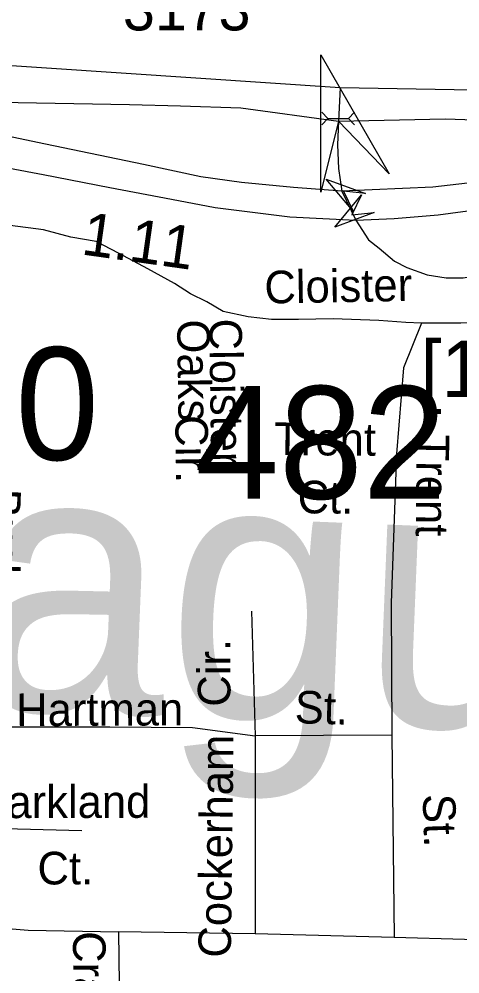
# Model space of a CAD drawing. Extents: x 1553981 to 1780076, y 812965 to 996873.
# Drawn here: x 1633228.2 to 1633388.9, y 846452.8 to 846800.3 of the extents above; entities that cross this region are included whole.
import ezdxf

# ---------------------------------------------------------------- set-up
doc = ezdxf.new("R2010")
doc.units = 0
for name, color, linetype in [('Exist Civil NCDOT Division Office Label', 7, 'Continuous'), ('Exist Hydrographic Creek Single Shore', 7, 'Continuous'), ('Exist Road Non-System Type 51 Label', 7, 'Continuous'), ('Exist Road Primary Interstate Divided Center Attributed', 7, 'Continuous'), ('Exist Road Primary Interstate Ramp 1 Lane Attributed', 7, 'Continuous'), ('Exist Road Primary Interstate Shield CELL', 7, 'Continuous'), ('Exist Road Secondary Structure Culvert Attributed CELL', 7, 'Continuous'), ('Exist Road Secondary Structure Culvert CELL', 7, 'Continuous'), ('Exist Road Secondary Structure Standard Bridge Attributed CELL', 7, 'Continuous'), ('Exist Road Secondary Structure Standard Bridge Number Label', 7, 'Continuous'), ('Exist Road Secondary Type 51 Number Label', 7, 'Continuous'), ('Exist Road Secondary Type 51 Undivided 4 Lane Attributed', 7, 'Continuous'), ('Map Preparation Border County Name Lower Right Label', 7, 'Continuous')]:
    doc.layers.add(name, color=color, linetype=linetype)

msp = doc.modelspace()

# ---------------------------------------------------------------- linework, layer by layer
at = {"layer": 'Exist Hydrographic Creek Single Shore'}
for points in [[(1632940.35, 846648.22), (1632914.73, 846656.62), (1632898.79, 846662.44), (1632885.01, 846671.48), (1632869.72, 846688.71), (1632867.35, 846696.46), (1632867.02, 846706.15), (1632872.09, 846715.2), (1632877.25, 846721.88), (1632882.42, 846727.26), (1632892.54, 846736.52), (1632910.85, 846743.2), (1632950.05, 846753.75), (1632945.52, 846769.69), (1632944.69, 846779.48), (1633013.68, 846784.43), (1633085.94, 846782.42), (1633187.37, 846777.01), (1633202.66, 846775.28), (1633220.97, 846770.12), (1633268.44, 846769.18), (1633287.02, 846768.78)], [(1633287.02, 846768.78), (1633308.97, 846767.99), (1633344.61, 846763.21), (1633383.44, 846764.01), (1633419.53, 846762.79), (1633442.83, 846766.28)]]:
    msp.add_lwpolyline(points, dxfattribs=at)
at = {"layer": 'Exist Road Primary Interstate Divided Center Attributed'}
for points in [[(1633677.66, 846791.23), (1633661.46, 846795.04), (1633642.01, 846798.16), (1633632.32, 846799.06), (1633606.77, 846799.68), (1633596.87, 846799.26), (1633579.98, 846797.79), (1633561.36, 846794), (1633546.55, 846789.9), (1633516.02, 846779.74), (1633441.4, 846752.4), (1633427.28, 846748.04), (1633407.27, 846743.19), (1633394.74, 846740.91), (1633378.96, 846739.11), (1633345.85, 846737.74)], [(1633350.93, 846727.13), (1633364.84, 846727.69), (1633380.87, 846729.01), (1633396.2, 846731.13), (1633417.36, 846735.19), (1633438.69, 846740.48), (1633447.85, 846743.47), (1633510.86, 846766.21), (1633552.02, 846780.3), (1633563.16, 846783), (1633576.32, 846785.7), (1633588.64, 846787.57), (1633600.82, 846788.74)], [(1633345.85, 846737.74), (1633328.15, 846738.97), (1633309.25, 846740.84), (1633294.44, 846742.92), (1633273.53, 846747.35), (1633237.82, 846754.82), (1633211.65, 846760.22)], [(1633210.39, 846748.7), (1633236.98, 846743.75), (1633261.21, 846739.04), (1633283.78, 846734.75), (1633299.7, 846731.7), (1633326.8, 846728.4), (1633350.93, 846727.13)]]:
    msp.add_lwpolyline(points, dxfattribs=at)
at = {"layer": 'Exist Road Primary Interstate Ramp 1 Lane Attributed'}
for points in [[(1633345.21, 846775.46), (1633344.61, 846763.21), (1633344.29, 846754.5), (1633344.6, 846745.99), (1633345.85, 846737.74)], [(1633345.85, 846737.74), (1633350.93, 846727.13)], [(1633350.93, 846727.13), (1633355.48, 846719.99), (1633359.39, 846716.9), (1633364.95, 846712.16), (1633369.47, 846709.9), (1633376.88, 846707.22), (1633383.88, 846706.19), (1633390.05, 846706.19), (1633398.48, 846707.43), (1633411.79, 846712.58), (1633420.76, 846717.07), (1633435.13, 846724.09)]]:
    msp.add_lwpolyline(points, dxfattribs=at)
at = {"layer": 'Exist Road Secondary Structure Culvert Attributed CELL'}
msp.add_lwpolyline([(1633338.11, 846737.37), (1633338.18, 846787.37), (1633363.12, 846744.03), (1633344.61, 846763.21)], close=True, dxfattribs=at)
at = {"layer": 'Exist Road Secondary Structure Culvert CELL'}
for p, q in [((1633338.56, 846766.39), (1633340.74, 846764.08)), ((1633338.56, 846761.78), (1633340.74, 846764.08)), ((1633340.74, 846764.08), (1633348.3, 846764.08)), ((1633350.48, 846766.39), (1633348.3, 846764.08)), ((1633350.48, 846761.78), (1633348.3, 846764.08))]:
    msp.add_line(p, q, dxfattribs=at)
at = {"layer": 'Exist Road Secondary Structure Standard Bridge Attributed CELL'}
for points in [[(1633349.92, 846730.43), (1633340.12, 846742.1), (1633354.44, 846736.89), (1633346.36, 846737.73)], [(1633357.56, 846729.94), (1633343.29, 846724.58), (1633352.97, 846736.35), (1633349.49, 846729.01)]]:
    msp.add_lwpolyline(points, close=True, dxfattribs=at)
at = {"layer": 'Exist Road Secondary Type 51 Undivided 4 Lane Attributed'}
for points in [[(1633345.21, 846775.46), (1633393.64, 846774.51), (1633411.49, 846773.74), (1633422.41, 846773.74), (1633429.34, 846773.74), (1633437.34, 846775.29), (1633450.66, 846778.91), (1633458.65, 846782.01), (1633465.85, 846785.37), (1633478.9, 846794.42), (1633493.56, 846806.83), (1633512.21, 846822.6), (1633522.34, 846830.36), (1633530.86, 846836.05), (1633539.92, 846841.22), (1633550.31, 846845.87), (1633557.35, 846848.59)], [(1632982.45, 846798.3), (1633166.93, 846788.4), (1633212.69, 846784.24), (1633345.21, 846775.46)]]:
    msp.add_lwpolyline(points, dxfattribs=at)
at = {"layer": 'Map Preparation Border County Name Lower Right Label'}
msp.add_line((1633314.24, 846467.33), (1633264.45, 846468.02), dxfattribs=at)
for points in [[(1633374.82, 846689.6), (1633369.13, 846689.91), (1633359.33, 846690.58), (1633342.7, 846691.24), (1633329.98, 846690.91), (1633320.19, 846690.91), (1633311.71, 846691.89), (1633302.58, 846693.85), (1633296.55, 846697.36), (1633290.7, 846700.28), (1633284.78, 846704.04), (1633275.11, 846709.41), (1633264.42, 846715.06), (1633256.27, 846719.31), (1633247.01, 846720.95), (1633237.06, 846723.6), (1633212.64, 846726.72)], [(1633469.07, 846710.81), (1633438.09, 846698.74), (1633421.45, 846694.17), (1633409.39, 846690.58), (1633389.17, 846689.6), (1633374.82, 846689.6)], [(1633374.82, 846689.6), (1633368.32, 846673.34), (1633365.71, 846642.01), (1633363.75, 846587.83), (1633364.09, 846539.68)], [(1633312.94, 846584.82), (1633314.24, 846539.46)], [(1633208.22, 846542.68), (1633261.29, 846542.68), (1633291.38, 846542.4), (1633314.24, 846539.46)], [(1633364.09, 846539.68), (1633314.24, 846539.46)], [(1633314.24, 846539.46), (1633314.24, 846467.33)], [(1633364.09, 846539.68), (1633364.83, 846466.04)], [(1633208.79, 846506.03), (1633251.08, 846504.9)], [(1633207.99, 846470.65), (1633231.5, 846468.71), (1633264.45, 846468.02)], [(1633264.45, 846468.02), (1633264.97, 846420.59)], [(1633364.83, 846466.04), (1633314.24, 846467.33)], [(1633509.64, 846463.11), (1633459.8, 846463.4), (1633416.13, 846464.57), (1633364.83, 846466.04)]]:
    msp.add_lwpolyline(points, dxfattribs=at)

# ---------------------------------------------------------------- texts
at = {"layer": 'Exist Civil NCDOT Division Office Label'}
msp.add_text('1.11', height=15.625, rotation=352.0199, dxfattribs=at).set_placement((1633250.5, 846714.71))
at = {"layer": 'Exist Road Non-System Type 51 Label'}
for s, height, rotation, p in [('Cloister', 11.875, 1.0522, (1633317.69, 846696.76)), ('Oaks', 11.875, 270.8178, (1633285.75, 846690.9)), ('Cloister', 11.875, 270.8178, (1633297.46, 846691.23)), ('Cir.', 11.875, 270.8178, (1633285.06, 846656.07)), ('Sprague', 95, 357.6825, (1633012.49, 846557.47)), ('Trent', 11.875, 359.5934, (1633321.13, 846641.63)), ('Trent', 11.875, 269.4409, (1633373.11, 846649.14)), ('Ct.', 11.875, 359.5934, (1633329.65, 846620.43)), ('Buchanan', 11.875, 268.6107, (1633217.01, 846629.56)), ('Cir.', 11.875, 89.9304, (1633305.2, 846550)), ('Hartman', 11.875, 0.3003, (1633227.15, 846542.94)), ('St.', 11.875, 358.3798, (1633328.53, 846544.02)), ('Cockerham', 11.875, 89.3154, (1633305.36, 846458.6)), ('Parkland', 11.875, 0.1233, (1633213.35, 846509.44)), ('St.', 11.875, 271.7768, (1633375.27, 846518.11)), ('Ct.', 11.875, 0.1233, (1633234.9, 846485.31)), ('Craven', 11.875, 270.4986, (1633247.78, 846468.27))]:
    msp.add_text(s, height=height, rotation=rotation, dxfattribs=at).set_placement(p)
at = {"layer": 'Exist Road Primary Interstate Shield CELL'}
msp.add_text('[193C]', height=20.505, dxfattribs=at).set_placement((1633374.54, 846662.75))
at = {"layer": 'Exist Road Secondary Structure Standard Bridge Number Label'}
for s, p in [('480', (1633165.81, 846639.84)), ('482', (1633292.43, 846625.71))]:
    msp.add_text(s, height=41.01, dxfattribs=at).set_placement(p)
at = {"layer": 'Exist Road Secondary Type 51 Number Label'}
msp.add_text('3173', height=15.625, dxfattribs=at).set_placement((1633266.03, 846796.2))

doc.saveas('drawing.dxf')
